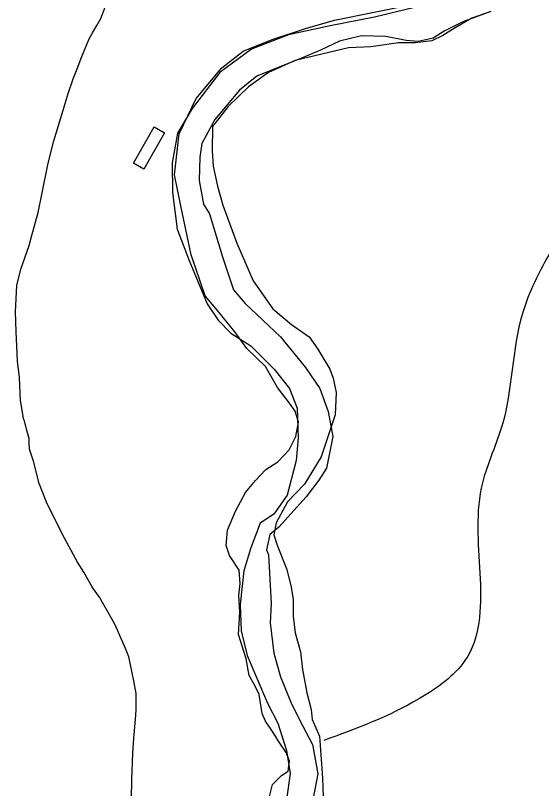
# Model space of a CAD drawing. Extents: x 3192986 to 3230865, y 867483 to 892886.
# Drawn here: x 3218418 to 3219046, y 889442 to 890366 of the extents above; entities that cross this region are included whole.
import ezdxf

# ---------------------------------------------------------------- set-up
doc = ezdxf.new("R2010")
doc.units = 0
for name, color, linetype in [('V-BLDG-OTLN', 7, 'Continuous'), ('V-SITE-VEGE', 7, 'Continuous'), ('V-TOPO-SHOR', 7, 'Continuous')]:
    doc.layers.add(name, color=color, linetype=linetype)

msp = doc.modelspace()

# ---------------------------------------------------------------- linework, layer by layer
at = {"layer": 'V-BLDG-OTLN'}
msp.add_lwpolyline([(3218559.0358449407, 890188.9045945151), (3218583.721795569, 890232.3855075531), (3218595.895771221, 890225.4735213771), (3218571.209820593, 890181.9926083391)], close=True, dxfattribs=at)
at = {"layer": 'V-SITE-VEGE'}
for p, q in [((3218519.842000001, 890362.030999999), (3218525.089000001, 890375.334999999)), ((3218907.825000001, 890378.234999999), (3218846.733000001, 890363.5589999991)), ((3218846.733000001, 890363.5589999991), (3218793.829000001, 890353.3209999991)), ((3218985.903, 890370.1619999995), (3218952.312, 890357.8289999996)), ((3218510.067000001, 890344.895999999), (3218515.238000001, 890353.7369999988)), ((3218515.238000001, 890353.7369999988), (3218519.842000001, 890362.030999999)), ((3218952.312, 890357.8289999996), (3218929.968, 890346.6589999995)), ((3218506.038000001, 890337.7069999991), (3218510.067000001, 890344.895999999)), ((3218793.829000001, 890353.3209999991), (3218744.141000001, 890342.5079999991)), ((3218929.968, 890346.6589999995), (3218916.83, 890338.5609999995)), ((3218497.314000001, 890316.6499999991), (3218506.038000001, 890337.7069999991)), ((3218744.141000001, 890342.5079999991), (3218699.8590000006, 890325.4679999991)), ((3218831.2770000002, 890341.2479999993), (3218804.9620000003, 890334.9319999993)), ((3218860.387, 890340.5519999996), (3218831.2770000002, 890341.2479999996)), ((3218884.853, 890335.6679999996), (3218860.387, 890340.5519999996)), ((3218899.181, 890334.2809999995), (3218884.853, 890335.6679999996)), ((3218916.83, 890338.5609999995), (3218899.181, 890334.2809999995)), ((3218804.9620000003, 890334.9319999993), (3218782.211, 890324.1859999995)), ((3218491.479000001, 890301.680999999), (3218497.314000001, 890316.6499999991)), ((3218699.859000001, 890325.4679999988), (3218662.258000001, 890297.4989999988)), ((3218782.211, 890324.1859999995), (3218759.687, 890314.5789999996)), ((3218759.687, 890314.5789999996), (3218723.038, 890299.9069999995)), ((3218488.559000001, 890293.9169999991), (3218491.479000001, 890301.680999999)), ((3218723.038, 890299.9069999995), (3218706.384, 890292.9069999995)), ((3218480.940000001, 890272.2799999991), (3218486.820000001, 890290.0399999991)), ((3218486.820000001, 890290.0399999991), (3218488.559000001, 890293.9169999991)), ((3218662.258000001, 890297.498999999), (3218629.189000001, 890254.582999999)), ((3218706.384, 890292.9069999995), (3218685.5130000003, 890276.4129999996)), ((3218475.023000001, 890252.2889999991), (3218480.940000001, 890272.2799999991)), ((3218685.5130000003, 890276.4129999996), (3218656.005, 890241.2319999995)), ((3218463.802000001, 890215.6469999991), (3218475.023000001, 890252.2889999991)), ((3218629.189000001, 890254.582999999), (3218611.635000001, 890225.1309999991)), ((3218656.005, 890241.2319999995), (3218640.756, 890212.6789999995)), ((3218611.635000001, 890225.1309999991), (3218605.313000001, 890189.4589999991)), ((3218457.216000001, 890188.9709999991), (3218463.802000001, 890215.6469999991)), ((3218640.756, 890212.6789999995), (3218638.194, 890196.3929999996)), ((3218449.333000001, 890151.711999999), (3218457.216000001, 890188.9709999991)), ((3218605.313000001, 890189.4589999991), (3218605.446000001, 890154.0939999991)), ((3218638.194, 890196.3929999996), (3218637.305, 890168.3249999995)), ((3218637.305, 890168.3249999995), (3218642.6520000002, 890140.1529999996)), ((3218445.061000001, 890130.0199999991), (3218449.333000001, 890151.711999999)), ((3218605.446000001, 890154.0939999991), (3218610.947000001, 890110.108999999)), ((3218642.6520000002, 890140.1529999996), (3218649.845, 890128.5919999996)), ((3218436.744000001, 890100.0269999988), (3218445.061000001, 890130.0199999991)), ((3218649.845, 890128.5919999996), (3218665.412, 890077.0539999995)), ((3218610.947000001, 890110.108999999), (3218625.609000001, 890072.8349999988)), ((3218434.352000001, 890090.5789999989), (3218436.744000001, 890100.0269999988)), ((3218424.391000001, 890062.2859999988), (3218434.352000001, 890090.5789999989)), ((3218665.412, 890077.0539999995), (3218678.482, 890037.9369999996)), ((3218625.609000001, 890072.8349999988), (3218646.7870000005, 890021.1009999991)), ((3218419.598000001, 890042.8339999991), (3218424.391000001, 890062.2859999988)), ((3218417.954000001, 890011.609999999), (3218419.598000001, 890042.8339999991)), ((3218678.482, 890037.9369999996), (3218692.554, 890021.2649999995)), ((3218646.787000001, 890021.1009999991), (3218660.189000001, 890001.6329999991)), ((3218692.554, 890021.2649999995), (3218734.4250000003, 889981.6599999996)), ((3218418.679000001, 889988.160999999), (3218417.954000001, 890011.609999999)), ((3218660.189000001, 890001.6329999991), (3218675.2150000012, 889986.089999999)), ((3218420.309000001, 889952.4169999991), (3218418.679000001, 889988.160999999)), ((3218675.2150000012, 889986.089999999), (3218699.191000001, 889970.709999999)), ((3218734.4250000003, 889981.6599999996), (3218764.596, 889945.0629999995)), ((3218699.191000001, 889970.709999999), (3218727.120000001, 889943.094999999)), ((3218422.7690000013, 889932.8439999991), (3218420.3090000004, 889952.4169999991)), ((3218727.120000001, 889943.094999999), (3218745.454000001, 889920.006999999)), ((3218764.596, 889945.0629999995), (3218781.441, 889920.0239999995)), ((3218423.981000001, 889905.4789999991), (3218422.7690000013, 889932.8439999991)), ((3218745.454000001, 889920.006999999), (3218754.313000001, 889896.457999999)), ((3218781.441, 889920.0239999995), (3218791.478, 889892.3979999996)), ((3218426.537000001, 889891.484999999), (3218423.981000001, 889905.4789999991)), ((3218754.313000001, 889896.457999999), (3218755.796000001, 889860.9659999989)), ((3218791.478, 889892.3979999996), (3218797.11, 889862.3499999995)), ((3218427.010000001, 889886.452999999), (3218426.537000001, 889891.484999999)), ((3218427.520000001, 889883.6549999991), (3218427.010000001, 889886.452999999)), ((3218428.599000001, 889881.4049999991), (3218427.520000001, 889883.6549999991)), ((3218431.221000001, 889871.3139999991), (3218428.599000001, 889881.4049999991)), ((3218434.381000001, 889860.1009999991), (3218431.221000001, 889871.3139999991)), ((3218434.295000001, 889855.079999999), (3218434.381000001, 889860.1009999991)), ((3218434.723000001, 889847.2599999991), (3218434.295000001, 889855.079999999)), ((3218755.796000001, 889860.9659999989), (3218753.256000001, 889833.6539999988)), ((3218797.11, 889862.3499999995), (3218789.713, 889824.5109999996)), ((3218439.509000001, 889833.2279999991), (3218434.723000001, 889847.2599999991)), ((3218446.310000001, 889806.324999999), (3218439.509000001, 889833.2279999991)), ((3218753.256000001, 889833.6539999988), (3218742.365000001, 889792.234999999)), ((3218789.713, 889824.5109999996), (3218780.321, 889810.3169999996)), ((3218780.321, 889810.3169999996), (3218765.424, 889790.2849999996)), ((3218455.948000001, 889782.1669999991), (3218446.310000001, 889806.324999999)), ((3218742.365000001, 889792.234999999), (3218726.4890000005, 889769.7229999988)), ((3218765.424, 889790.2849999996), (3218732.774, 889754.3729999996)), ((3218476.4650000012, 889741.0839999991), (3218455.948000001, 889782.1669999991)), ((3218726.489000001, 889769.7229999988), (3218710.398000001, 889759.0739999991)), ((3218710.398000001, 889759.0739999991), (3218699.290000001, 889729.4099999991)), ((3218732.774, 889754.3729999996), (3218722.022, 889745.2539999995)), ((3218722.022, 889745.2539999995), (3218717.66, 889727.1249999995)), ((3218492.163000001, 889712.358999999), (3218476.4650000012, 889741.0839999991)), ((3218699.290000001, 889729.4099999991), (3218690.614000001, 889702.202999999)), ((3218717.66, 889727.1249999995), (3218720.37, 889721.2549999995)), ((3218720.37, 889721.2549999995), (3218723.239, 889663.0669999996)), ((3218499.775000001, 889700.5109999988), (3218492.1630000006, 889712.358999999)), ((3218510.067000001, 889681.920999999), (3218499.775000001, 889700.5109999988)), ((3218690.614000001, 889702.202999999), (3218686.500000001, 889661.604999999)), ((3218518.246000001, 889670.6229999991), (3218510.067000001, 889681.920999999)), ((3218537.219000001, 889637.376999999), (3218518.246000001, 889670.6229999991)), ((3218686.500000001, 889661.604999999), (3218687.634000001, 889630.1769999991)), ((3218723.239, 889663.0669999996), (3218722.328, 889639.8879999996)), ((3218549.585000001, 889609.2659999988), (3218537.2190000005, 889637.376999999)), ((3218722.328, 889639.8879999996), (3218726.501, 889603.6219999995)), ((3218687.634000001, 889630.1769999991), (3218694.626000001, 889600.7279999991)), ((3218553.318000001, 889599.1599999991), (3218549.585000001, 889609.2659999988)), ((3218559.534000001, 889570.5939999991), (3218553.318000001, 889599.1599999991)), ((3218694.626000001, 889600.7279999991), (3218719.153000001, 889544.045999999)), ((3218726.501, 889603.6219999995), (3218734.554, 889575.4069999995)), ((3218562.069000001, 889555.483999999), (3218559.534000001, 889570.5939999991)), ((3218734.554, 889575.4069999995), (3218747.737, 889542.9419999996)), ((3218562.299000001, 889535.9479999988), (3218562.069000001, 889555.483999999)), ((3218719.153000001, 889544.045999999), (3218731.439000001, 889520.0229999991)), ((3218747.737, 889542.9419999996), (3218760.721, 889517.2419999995)), ((3218561.543000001, 889524.241999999), (3218562.299000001, 889535.9479999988)), ((3218559.493000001, 889501.952999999), (3218561.543000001, 889524.241999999)), ((3218731.439000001, 889520.0229999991), (3218741.9110000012, 889487.1869999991)), ((3218760.721, 889517.2419999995), (3218772.614, 889494.6789999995)), ((3218558.078000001, 889484.118999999), (3218559.493000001, 889501.952999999)), ((3218772.614, 889494.6789999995), (3218778.992, 889459.6269999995)), ((3218741.9110000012, 889487.1869999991), (3218746.236000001, 889459.8649999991)), ((3218556.984000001, 889452.327999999), (3218558.078000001, 889484.118999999)), ((3218746.236000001, 889459.8649999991), (3218742.117000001, 889431.4369999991)), ((3218778.992, 889459.6269999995), (3218770.537, 889414.5239999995)), ((3218556.610000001, 889430.0109999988), (3218556.984000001, 889452.327999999))]:
    msp.add_line(p, q, dxfattribs=at)
at = {"layer": 'V-TOPO-SHOR'}
for points in [[(3218719.6470804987, 889424.3070967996), (3218725.1655730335, 889446.7739629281), (3218735.866100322, 889457.267439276), (3218743.8656144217, 889462.488296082), (3218745.306705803, 889474.3969824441), (3218741.4363555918, 889485.0328063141), (3218732.293385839, 889498.369643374), (3218725.7737851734, 889509.0313486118), (3218716.6308154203, 889522.3681856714), (3218712.747524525, 889531.6793843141), (3218708.9936404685, 889554.2368352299), (3218703.79866503, 889564.8855997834), (3218697.2920050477, 889576.8719302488), (3218693.512239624, 889596.7801307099), (3218684.524558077, 889626.0124704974), (3218686.1079969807, 889652.4920343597), (3218684.977482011, 889672.3743534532), (3218686.4444547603, 889686.9322902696), (3218685.2751177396, 889702.8407336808), (3218673.521719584, 889720.1773277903), (3218669.664310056, 889732.1377768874), (3218671.170104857, 889750.669589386), (3218680.6624730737, 889773.0976334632), (3218692.8040917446, 889795.4997961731), (3218704.868066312, 889809.9542075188), (3218716.9191001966, 889823.0839936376), (3218731.580562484, 889832.2140227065), (3218744.969162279, 889846.6554933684), (3218753.0722018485, 889862.4733519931), (3218755.8896811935, 889879.6675985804), (3218752.04521235, 889892.9526729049), (3218745.5126709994, 889902.2897529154), (3218731.1229630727, 889920.97685362), (3218716.797958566, 889946.2870804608), (3218694.4863806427, 889967.7010757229), (3218680.1096134, 889987.7128016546), (3218659.1614827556, 890013.0877319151), (3218644.758834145, 890030.4502073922), (3218628.0175114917, 890079.629569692), (3218615.3406493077, 890138.0424865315), (3218607.7552370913, 890175.2096369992), (3218613.5325433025, 890224.169007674), (3218633.8160235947, 890266.3629046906), (3218664.64474297, 890303.1547753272), (3218690.0067325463, 890322.7782807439), (3218724.5893359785, 890337.0127004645), (3218764.457499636, 890349.8707322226), (3218799.0012810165, 890360.1312762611), (3218887.9323408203, 890377.8090036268)], [(3218985.8899042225, 890370.228266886), (3218963.293631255, 890362.5005071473), (3218943.3077866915, 890350.7729903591), (3218928.646324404, 890341.6429612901), (3218915.3353687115, 890335.1492419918), (3218895.4401089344, 890332.6941017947), (3218875.570730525, 890332.8882120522), (3218842.4033371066, 890327.9132282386), (3218815.8978918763, 890326.8474166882), (3218752.16059276, 890311.5730667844), (3218720.2272397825, 890297.3127656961), (3218696.2157568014, 890280.3255700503), (3218672.1395704, 890256.7152482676), (3218653.3618849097, 890233.0531637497), (3218653.077189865, 890203.9114087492), (3218654.2206455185, 890185.3537148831), (3218659.2862141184, 890161.4586980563), (3218665.68934863, 890138.8753657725), (3218682.469493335, 890093.6698791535), (3218701.8988884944, 890048.4385111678), (3218725.41862549, 890015.0899481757), (3218747.7560847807, 889996.3252033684), (3218768.8077408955, 889981.5472749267), (3218779.262395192, 889966.8728719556), (3218793.600340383, 889942.8872703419), (3218797.470690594, 889932.2514464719), (3218801.276337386, 889914.9924964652), (3218799.6928984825, 889888.5129326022), (3218783.305649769, 889838.3324621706), (3218763.112754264, 889805.4109417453), (3218743.0363249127, 889784.4110483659), (3218729.544199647, 889759.3725758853), (3218726.7526016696, 889744.8275797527), (3218730.610011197, 889732.8671306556), (3218742.246943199, 889703.6089095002), (3218747.3383931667, 889682.363143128), (3218749.8452960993, 889667.7663842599), (3218749.6511858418, 889647.8970058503), (3218752.106326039, 889628.001746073), (3218758.5094605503, 889605.4184137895), (3218760.9516600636, 889584.1985287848), (3218765.9784066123, 889556.3296362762), (3218771.082797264, 889536.4084951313), (3218772.2909563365, 889524.4739274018), (3218781.369222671, 889504.513964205), (3218784.851352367, 889454.1393835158), (3218785.8524604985, 889421.0108121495)]]:
    msp.add_lwpolyline(points, dxfattribs=at)
msp.add_spline([(3223060.542, 888806.2369999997), (3223107.965, 888895.9989999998), (3223093.977, 888954.9349999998), (3223024.145, 888980.6519999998), (3222993.295, 889037.9389999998), (3222926.944, 889043.9769999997), (3222877.598, 888992.1409999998), (3222820.537, 888970.9569999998), (3222780.904, 889024.0329999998), (3222705.622, 889066.4449999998), (3222585.928, 889033.8789999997), (3222517.69, 889048.2089999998), (3222447.769, 889076.3729999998), (3222411.934, 889129.6159999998), (3222393.254, 889187.6029999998), (3222321.366, 889219.0979999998), (3222259.829, 889214.0389999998), (3222191.2800000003, 889233.7779999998), (3222148.372, 889285.7259999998), (3222156.556, 889350.1659999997), (3222151.5640000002, 889411.4459999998), (3222023.586, 889505.4519999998), (3221949.427, 889616.2279999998), (3221875.083, 889655.0419999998), (3221811.322, 889653.2469999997), (3221748.4450000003, 889653.3289999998), (3221534.921, 889714.3349999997), (3221410.3680000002, 889690.9319999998), (3221342.909, 889691.7419999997), (3221275.83, 889738.4879999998), (3221208.5100000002, 889757.7239999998), (3221093.078, 889698.2709999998), (3221030.657, 889691.3349999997), (3220958.9590000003, 889716.8409999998), (3220838.5300000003, 889699.7279999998), (3220775.418, 889697.5529999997), (3220709.324, 889703.6579999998), (3220573.129, 889736.5089999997), (3220509.738, 889736.4569999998), (3220369.5810000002, 889785.5679999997), (3220301.809, 889830.7609999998), (3220300.117, 889955.2089999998), (3220278.464, 890014.0679999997), (3220236.63, 890068.2169999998), (3220177.687, 890119.5539999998), (3220156.2460000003, 890176.5469999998), (3220108.399, 890226.3849999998), (3220033.207, 890272.6639999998), (3219890.3000000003, 890364.9739999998), (3219822.008, 890384.7799999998), (3219712.595, 890309.6029999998), (3219596.452, 890269.7279999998), (3219549.7290000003, 890206.7719999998), (3219493.1550000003, 890162.6589999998), (3219432.633, 890152.6499999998), (3219167.873, 890157.4839999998), (3219106.859, 890145.1509999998), (3219057.666, 890084.2969999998), (3219023.623, 890009.5499999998), (3218998.941, 889874.6599999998), (3218974.296, 889800.7149999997), (3218954.96, 889594.7569999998), (3218900.654, 889549.3129999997), (3218786.353, 889499.2129999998)], degree=3, dxfattribs=at)

doc.saveas('drawing.dxf')
